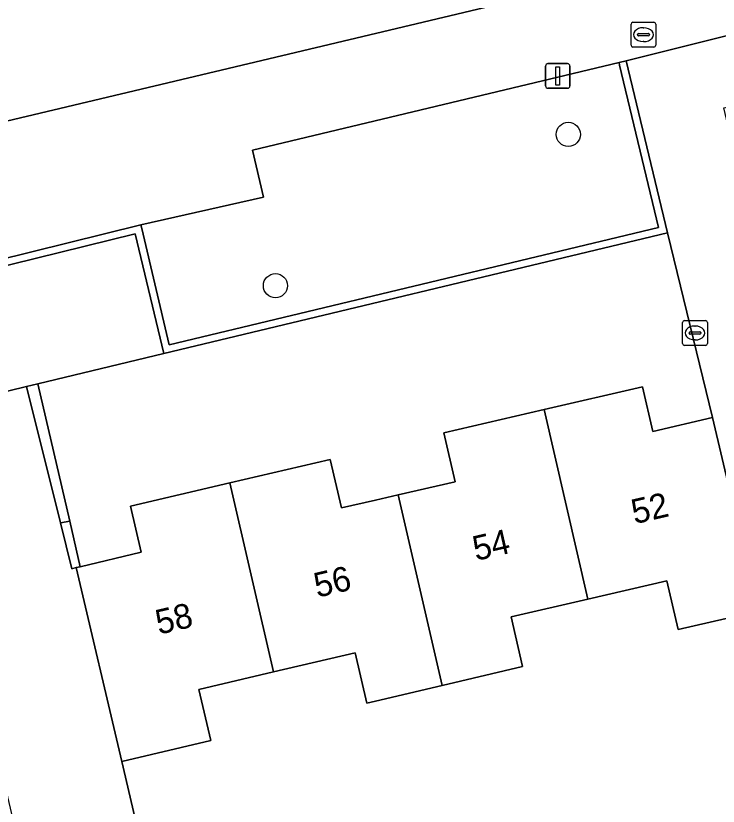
# Model space of a CAD drawing. Extents: x 158031 to 159244, y 380104 to 381214.
# Drawn here: x 158985.44 to 159013.88, y 380540.75 to 380572.75 of the extents above; entities that cross this region are included whole.
import ezdxf

# ---------------------------------------------------------------- set-up
doc = ezdxf.new("R2010")
doc.units = 0
for name, color, linetype in [('IMGEO_Boom', 7, 'Continuous'), ('IMGEO_Erf', 7, 'Continuous'), ('IMGEO_Groenvoorziening', 7, 'Continuous'), ('IMGEO_Haag', 7, 'Continuous'), ('IMGEO_Hek', 7, 'Continuous'), ('IMGEO_Kolk', 7, 'Continuous'), ('IMGEO_Lichtmast', 7, 'Continuous'), ('IMGEO_Muur', 7, 'Continuous'), ('IMGEO_Pand', 7, 'Continuous'), ('IMGEO_Pand_nummerreeks', 7, 'Continuous'), ('IMGEO_Rioolput', 7, 'Continuous'), ('IMGEO_Voetpad_open', 7, 'Continuous')]:
    doc.layers.add(name, color=color, linetype=linetype)

msp = doc.modelspace()

# ---------------------------------------------------------------- linework, layer by layer
at = {"layer": 'IMGEO_Boom'}
for centre in [(159007.808, 380567.951), (158995.951, 380561.825)]:
    msp.add_circle(centre, 0.489, dxfattribs=at)
at = {"layer": 'IMGEO_Erf'}
for points in [[(159015.36, 380587.994), (159010.104, 380586.757), (159010.775, 380583.905), (159005.321, 380582.622), (159005.973, 380579.852), (159000.181, 380578.49), (159000, 380579.301), (158999.524, 380581.327), (158996.797, 380580.685), (158994.28, 380580.093), (158994.951, 380577.242), (158989.216, 380575.893), (158988.539, 380578.772), (158983.064, 380577.484), (158982.409, 380580.268), (158976.886, 380578.968), (158979.549, 380568.549), (158979.88, 380567.255), (159019.09, 380576.588)], [(159018.081, 380537.859), (159015.501, 380548.651), (159012.258, 380547.899), (159011.799, 380549.88), (159008.596, 380549.137), (159005.493, 380548.418), (159005.96, 380546.403), (159002.697, 380545.637), (159000, 380545.003), (158999.651, 380544.921), (158999.175, 380546.96), (158995.866, 380546.187), (158992.845, 380545.482), (158993.329, 380543.409), (158989.73, 380542.562), (158992.262, 380531.746)]]:
    msp.add_lwpolyline(points, dxfattribs=at)
msp.add_lwpolyline([(159002.764, 380555.869), (159006.825, 380556.81), (159010.809, 380557.734), (159011.229, 380555.923), (159013.65, 380556.494), (159011.819, 380563.962), (158991.427, 380559.074), (158986.335, 380557.853), (158987.622, 380552.287), (158988.047, 380550.448), (158990.521, 380551.03), (158990.084, 380552.9), (158994.1, 380553.837), (158998.172, 380554.788), (158998.629, 380552.832), (159000, 380553.147), (159000.916, 380553.358), (159003.223, 380553.888)], close=True, dxfattribs=at)
at = {"layer": 'IMGEO_Groenvoorziening'}
for points in [[(158990.547, 380564.134), (158991.65, 380559.436), (159011.457, 380564.184), (159009.88, 380570.748), (159009.864, 380570.865), (158995.026, 380567.309), (158995.463, 380565.41), (158990.499, 380564.295)], [(158990.277, 380563.931), (158983.2, 380562.181), (158984.485, 380557.402), (158985.872, 380557.748), (158986.335, 380557.853), (158991.427, 380559.074)], [(158986.335, 380557.853), (158985.872, 380557.748), (158987.248, 380552.217), (158987.622, 380552.287)], [(158987.622, 380552.287), (158987.248, 380552.217), (158987.709, 380550.366), (158987.883, 380550.409), (158988.047, 380550.448)]]:
    msp.add_lwpolyline(points, close=True, dxfattribs=at)
at = {"layer": 'IMGEO_Haag'}
msp.add_lwpolyline([(158986.335, 380557.853), (158985.872, 380557.748), (158987.248, 380552.217), (158987.622, 380552.287)], close=True, dxfattribs=at)
at = {"layer": 'IMGEO_Hek'}
for points in [[(159009.864, 380570.865), (158995.026, 380567.309)], [(158995.463, 380565.41), (158995.026, 380567.309)], [(158995.463, 380565.41), (158990.499, 380564.295)], [(159013.65, 380556.494), (159011.819, 380563.962)], [(158989.73, 380542.562), (158992.262, 380531.746), (158994.66, 380532.284)]]:
    msp.add_lwpolyline(points, dxfattribs=at)
at = {"layer": 'IMGEO_Kolk'}
for p, q in [((159012.513, 380560.41), (159013.365, 380560.41)), ((159012.438, 380559.484), (159012.438, 380560.336)), ((159012.926, 380560.19), (159012.951, 380560.19)), ((159013.439, 380560.336), (159013.439, 380559.484)), ((159012.697, 380559.904), (159012.697, 380559.916)), ((159013.135, 380559.867), (159012.737, 380559.867)), ((159012.74, 380559.953), (159013.138, 380559.953)), ((159013.181, 380559.916), (159013.181, 380559.904)), ((159012.949, 380559.63), (159012.924, 380559.63)), ((159013.365, 380559.41), (159012.513, 380559.41))]:
    msp.add_line(p, q, dxfattribs=at)
for points in [[(159012.513, 380560.41), (159013.365, 380560.41)], [(159012.438, 380559.484), (159012.438, 380560.336)], [(159013.439, 380560.336), (159013.439, 380559.484)], [(159013.365, 380559.41), (159012.513, 380559.41)]]:
    msp.add_lwpolyline(points, dxfattribs=at)
for centre, radius, start, end in [((159012.515, 380560.334), 0.0765, 91.552, 178.448), ((159012.515, 380560.334), 0.0765, 91.552, 178.448), ((159013.363, 380560.334), 0.0765, 1.552, 88.448), ((159013.363, 380560.334), 0.0765, 1.552, 88.448), ((159012.737, 380559.913), 0.0403, 85.8775, 175.7526), ((159012.734, 380559.903), 0.0366, 178.938, 274.7102), ((159013.138, 380559.91), 0.043, 264.8664, 352.4533), ((159013.142, 380559.915), 0.0386, 1.7309, 96.639), ((159012.515, 380559.486), 0.0765, 181.552, 268.448), ((159012.515, 380559.486), 0.0765, 181.552, 268.448), ((159013.363, 380559.486), 0.0765, 271.552, 358.448), ((159013.363, 380559.486), 0.0765, 271.552, 358.448)]:
    msp.add_arc(centre, radius, start, end, dxfattribs=at)
for centre, major_axis, ratio, start_param, end_param in [((159012.925, 380559.91), (-0.387, 0.002), 0.722429, 4.712389, 7.853982), ((159012.95, 380559.91), (-0.39, 0.002), 0.717154, 1.570796, 4.712389)]:
    msp.add_ellipse(centre, major_axis=major_axis, ratio=ratio, start_param=start_param, end_param=end_param, dxfattribs=at)
at = {"layer": 'IMGEO_Lichtmast'}
for p, q in [((159006.885, 380569.916), (159006.885, 380570.716)), ((159006.885, 380570.716), (159006.885, 380569.916)), ((159006.985, 380570.816), (159007.775, 380570.816)), ((159007.775, 380570.816), (159006.985, 380570.816)), ((159007.875, 380570.716), (159007.875, 380569.916)), ((159007.875, 380569.916), (159007.875, 380570.716)), ((159007.775, 380569.816), (159006.985, 380569.816)), ((159006.985, 380569.816), (159007.775, 380569.816))]:
    msp.add_line(p, q, dxfattribs=at)
msp.add_lwpolyline([(159007.305, 380570.691), (159007.455, 380570.691), (159007.455, 380569.941), (159007.305, 380569.941), (159007.305, 380570.691)], dxfattribs=at)
for centre, start, end in [((159006.985, 380570.716), 90, 180), ((159006.985, 380570.716), 90, 180), ((159007.775, 380570.716), 0, 90), ((159007.775, 380570.716), 360, 90), ((159006.985, 380569.916), 180, 270), ((159006.985, 380569.916), 180, 270), ((159007.775, 380569.916), 270, 0), ((159007.775, 380569.916), 270, 0)]:
    msp.add_arc(centre, 0.1, start, end, dxfattribs=at)
at = {"layer": 'IMGEO_Muur'}
msp.add_lwpolyline([(159009.864, 380570.865), (159009.88, 380570.748), (159011.457, 380564.184), (158991.65, 380559.436), (158990.547, 380564.134), (158990.499, 380564.295), (158983.127, 380562.472), (158983.2, 380562.181), (158990.277, 380563.931), (158991.427, 380559.074), (159011.819, 380563.962), (159010.157, 380570.931)], close=True, dxfattribs=at)
at = {"layer": 'IMGEO_Pand'}
for points in [[(159008.596, 380549.137), (159011.799, 380549.88), (159012.258, 380547.899), (159015.501, 380548.651), (159013.65, 380556.494), (159011.229, 380555.923), (159010.809, 380557.734), (159006.825, 380556.81)], [(159008.596, 380549.137), (159006.825, 380556.81), (159002.764, 380555.869), (159003.223, 380553.888), (159000.916, 380553.358), (159002.697, 380545.637), (159005.96, 380546.403), (159005.493, 380548.418)], [(158994.1, 380553.837), (158995.866, 380546.187), (158999.175, 380546.96), (158999.651, 380544.921), (159000, 380545.003), (159002.697, 380545.637), (159000.916, 380553.358), (159000, 380553.147), (158998.629, 380552.832), (158998.172, 380554.788)], [(158994.1, 380553.837), (158990.084, 380552.9), (158990.521, 380551.03), (158988.047, 380550.448), (158987.883, 380550.409), (158989.73, 380542.562), (158993.329, 380543.409), (158992.845, 380545.482), (158995.866, 380546.187)]]:
    msp.add_lwpolyline(points, close=True, dxfattribs=at)
at = {"layer": 'IMGEO_Rioolput'}
for p, q in [((159010.35, 380571.562), (159010.35, 380572.414)), ((159010.425, 380572.488), (159011.277, 380572.488)), ((159010.838, 380572.268), (159010.863, 380572.268)), ((159011.351, 380572.414), (159011.351, 380571.562)), ((159010.609, 380571.982), (159010.609, 380571.994)), ((159011.047, 380571.945), (159010.649, 380571.945)), ((159010.652, 380572.031), (159011.05, 380572.031)), ((159011.093, 380571.994), (159011.093, 380571.982)), ((159010.861, 380571.708), (159010.836, 380571.708)), ((159011.277, 380571.488), (159010.425, 380571.488))]:
    msp.add_line(p, q, dxfattribs=at)
for points in [[(159010.35, 380571.562), (159010.35, 380572.414)], [(159010.425, 380572.488), (159011.277, 380572.488)], [(159011.351, 380572.414), (159011.351, 380571.562)], [(159011.277, 380571.488), (159010.425, 380571.488)]]:
    msp.add_lwpolyline(points, dxfattribs=at)
for centre, radius, start, end in [((159010.427, 380572.412), 0.0765, 91.552, 178.448), ((159010.427, 380572.412), 0.0765, 91.552, 178.448), ((159011.275, 380572.412), 0.0765, 1.552, 88.448), ((159011.275, 380572.412), 0.0765, 1.552, 88.448), ((159010.649, 380571.991), 0.0403, 85.8775, 175.7526), ((159010.646, 380571.981), 0.0366, 178.938, 274.7102), ((159011.05, 380571.988), 0.043, 264.8664, 352.4533), ((159011.054, 380571.993), 0.0386, 1.7309, 96.639), ((159010.427, 380571.564), 0.0765, 181.552, 268.448), ((159010.427, 380571.564), 0.0765, 181.552, 268.448), ((159011.275, 380571.564), 0.0765, 271.552, 358.448), ((159011.275, 380571.564), 0.0765, 271.552, 358.448)]:
    msp.add_arc(centre, radius, start, end, dxfattribs=at)
for centre, major_axis, ratio, start_param, end_param in [((159010.837, 380571.988), (-0.387, 0.002), 0.722429, 4.712389, 7.853982), ((159010.862, 380571.988), (-0.39, 0.002), 0.717154, 1.570796, 4.712389)]:
    msp.add_ellipse(centre, major_axis=major_axis, ratio=ratio, start_param=start_param, end_param=end_param, dxfattribs=at)
at = {"layer": 'IMGEO_Voetpad_open'}
for points in [[(159056.645, 380585.524), (159022.058, 380577.294), (159019.09, 380576.588), (158979.88, 380567.255), (158979.549, 380568.549), (158976.322, 380567.72), (158970.411, 380592.351), (158967.665, 380591.69)], [(158964.159, 380560.013), (158970.046, 380561.405), (158975.663, 380562.784), (158978.421, 380563.42), (158978.889, 380561.424), (158983.127, 380562.472), (158990.499, 380564.295), (158995.463, 380565.41), (158995.026, 380567.309), (159009.864, 380570.865), (159010.157, 380570.931), (159016.2, 380572.436), (159018.689, 380573.029), (159026.324, 380574.845), (159026.354, 380574.719), (159046.527, 380579.505)], [(159021.395, 380538.211), (159020.704, 380541.13), (159020.286, 380542.895), (159019.287, 380547.135), (159018.997, 380548.29), (159018.014, 380552.434), (159017.032, 380556.578), (159016.756, 380557.786), (159015.767, 380562.036), (159015.096, 380564.842), (159014.104, 380569.024), (159016.86, 380569.62), (159016.2, 380572.436), (159010.157, 380570.931), (159011.819, 380563.962), (159013.65, 380556.494), (159015.501, 380548.651), (159018.081, 380537.859)], [(158992.262, 380531.746), (158989.73, 380542.562), (158987.883, 380550.409), (158987.709, 380550.366), (158987.248, 380552.217), (158985.872, 380557.748), (158984.485, 380557.402), (158983.2, 380562.181), (158983.127, 380562.472), (158978.889, 380561.424), (158979.413, 380559.194), (158979.691, 380557.995), (158981.054, 380558.322), (158982.049, 380554.091), (158986.574, 380534.856)]]:
    msp.add_lwpolyline(points, dxfattribs=at)

# ---------------------------------------------------------------- texts
at = {"layer": 'IMGEO_Pand_nummerreeks'}
for s, rotation, p in [('52', 13.0355, (159010.491, 380552.165)), ('54', 13.0355, (159004.068, 380550.678)), ('56', 13.136, (158997.641, 380549.189)), ('58', 13.136, (158991.227, 380547.693))]:
    msp.add_text(s, height=1, rotation=rotation, dxfattribs=at).set_placement(p)

doc.saveas('drawing.dxf')
